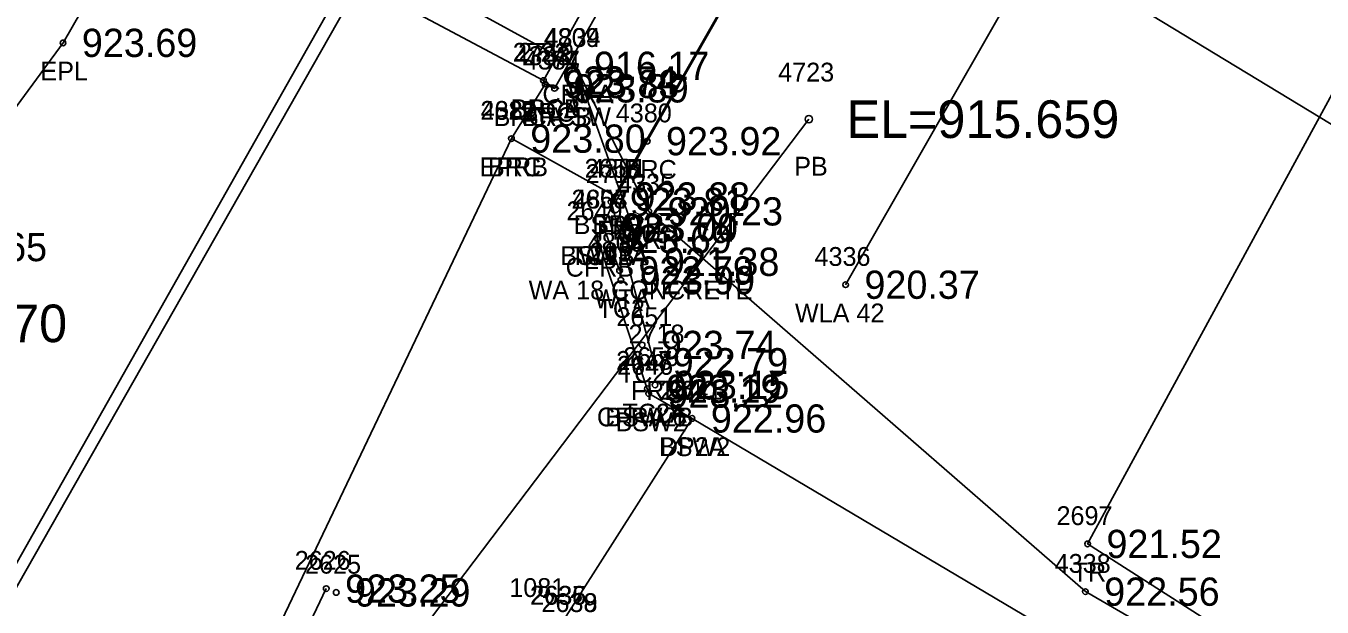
# Model space of a CAD drawing. Extents: x 1575382 to 1578175, y 1099175 to 1101955.
# Drawn here: x 1576871.2 to 1576940.1, y 1100372.8 to 1100403.7 of the extents above; entities that cross this region are included whole.
import ezdxf

# ---------------------------------------------------------------- set-up
doc = ezdxf.new("R2010")
doc.units = 0
for name, color, linetype in [('RD_EX_BldgApp', 7, 'Continuous'), ('RD_EX_Bridge', 7, 'Continuous'), ('RD_EX_Bridge_txCode', 7, 'Continuous'), ('RD_EX_Conc', 7, 'Continuous'), ('RD_EX_Conc_txCode', 7, 'Continuous'), ('RD_EX_DR_Pipe', 7, 'Continuous'), ('RD_EX_DR_Pipe_txCode', 7, 'Continuous'), ('RD_EX_Driveway', 7, 'Continuous'), ('RD_EX_Driveway_txCode', 7, 'Continuous'), ('RD_EX_DV_Prop_txCode', 7, 'Continuous'), ('RD_EX_Fence_Other', 7, 'Continuous'), ('RD_EX_Fence_Other_txCode', 7, 'Continuous'), ('RD_EX_H2O', 7, 'Continuous'), ('RD_EX_H2O_txCode', 7, 'Continuous'), ('RD_EX_Misc', 7, 'Continuous'), ('RD_EX_Misc_txCode', 7, 'Continuous'), ('RD_EX_Road', 7, 'Continuous'), ('RD_EX_Road_txCode', 7, 'Continuous'), ('RD_EX_TX_Bridge_ELEV', 7, 'Continuous'), ('RD_EX_TX_Conc_ELEV', 7, 'Continuous'), ('RD_EX_TX_Driveway_ELEV', 7, 'Continuous'), ('RD_EX_TX_Fence_Other_ELEV', 7, 'Continuous'), ('RD_EX_TX_H2O_ELEV', 7, 'Continuous'), ('RD_EX_TX_Misc_ELEV', 7, 'Continuous'), ('RD_EX_TX_Road_ELEV', 7, 'Continuous'), ('RD_EX_TX_UT_ELEV', 7, 'Continuous'), ('RD_EX_TX_VEG_ELEV', 7, 'Continuous'), ('RD_EX_UT', 7, 'Continuous'), ('RD_EX_UT_txCode', 7, 'Continuous'), ('RD_EX_VEG', 7, 'Continuous'), ('RD_EX_VEG_txCode', 7, 'Continuous'), ('RD_HC_Cl', 7, 'Continuous'), ('RD_SMD_Locator', 7, 'Continuous'), ('RD_TX_Pipe_ElevEX', 7, 'Continuous')]:
    doc.layers.add(name, color=color, linetype=linetype)

msp = doc.modelspace()

# ---------------------------------------------------------------- linework, layer by layer
at = {"layer": 'RD_EX_BldgApp'}
msp.add_lwpolyline([(1576904.086, 1100391.165), (1576900.366, 1100401.58), (1576877.844, 1100413.895), (1576866.598, 1100411.621)], dxfattribs=at)
at = {"layer": 'RD_EX_Bridge'}
msp.add_lwpolyline([(1576898.678, 1100400.796), (1576877.828, 1100411.88), (1576897.684, 1100447.758), (1576918.426, 1100436.45), (1576898.678, 1100400.796), (1576899.268, 1100400.38), (1576920.515, 1100437.674), (1576925.275, 1100434.597), (1576904.195, 1100397.574), (1576902.522, 1100394.635), (1576896.98, 1100397.709), (1576898.771, 1100400.611), (1576899.268, 1100400.38)], dxfattribs=at)
at = {"layer": 'RD_EX_Conc'}
for p, q in [((1576901.824, 1100392.994), (1576902.522, 1100394.635)), ((1576904.199, 1100384.423), (1576901.561, 1100392.377))]:
    msp.add_line(p, q, dxfattribs=at)
for points in [[(1576899.64, 1100371.947), (1576906.579, 1100382.841), (1576904.274, 1100384.162), (1576904.199, 1100384.423)], [(1576882.832, 1100365.339), (1576884.725, 1100368.746), (1576887.135, 1100373.802)]]:
    msp.add_lwpolyline(points, dxfattribs=at)
at = {"layer": 'RD_EX_DR_Pipe'}
msp.add_lwpolyline([(1576892.545, 1100347.806), (1576885.17, 1100362.282), (1576885.17, 1100362.282), (1576912.788, 1100398.743)], dxfattribs=at)
at = {"layer": 'RD_EX_Driveway'}
msp.add_lwpolyline([(1576906.579, 1100382.841), (1576964.438, 1100348.558), (1576998.206, 1100327.412)], dxfattribs=at)
at = {"layer": 'RD_EX_Fence_Other'}
msp.add_lwpolyline([(1576925.275, 1100434.597), (1576902.273, 1100394.346), (1576904.552, 1100385.829)], dxfattribs=at)
at = {"layer": 'RD_EX_H2O'}
msp.add_lwpolyline([(1576900.366, 1100401.58), (1576904.277, 1100393.845), (1576927.487, 1100373.64), (1576968.41, 1100349.917), (1577010.575, 1100322.364), (1577050.409, 1100297.369), (1577087.053, 1100275.192), (1577127.196, 1100251.289), (1577165.433, 1100227.76), (1577206.901, 1100201.892), (1577246.285, 1100176.806), (1577287.622, 1100151.195), (1577327.033, 1100134.924)], dxfattribs=at)
at = {"layer": 'RD_EX_Misc'}
msp.add_line((1576902.725, 1100390.7), (1576901.886, 1100392.994), dxfattribs=at)
at = {"layer": 'RD_EX_Road'}
for points in [[(1576574.844, 1099890.862), (1576581.171, 1099887.16), (1576595.394, 1099911.974), (1576615.874, 1099948.174), (1576640.557, 1099991.404), (1576640.557, 1099991.404), (1576664.878, 1100034.189), (1576689.843, 1100078.058), (1576714.218, 1100121.186), (1576739.079, 1100164.658), (1576764.147, 1100209.109), (1576788.309, 1100251.8), (1576812.145, 1100294.456), (1576837.057, 1100339.374), (1576855.378, 1100371.527), (1576853.98, 1100372.475), (1576862.984, 1100388.862), (1576865.16, 1100391.948), (1576873.145, 1100402.798), (1576877.449, 1100410.316)], [(1576663.307, 1099979.534), (1576687.432, 1100021.526), (1576712.032, 1100065.104), (1576738.416, 1100112.144), (1576760.611, 1100151.412), (1576785.777, 1100195.961), (1576800.589, 1100221.872), (1576817.543, 1100252.084), (1576858.248, 1100324.631), (1576880.454, 1100364.005), (1576883.5, 1100369.448), (1576896.98, 1100397.709)]]:
    msp.add_lwpolyline(points, dxfattribs=at)
at = {"layer": 'RD_EX_UT'}
msp.add_line((1576914.742, 1100389.948), (1576938.453, 1100431.453), dxfattribs=at)
msp.add_lwpolyline([(1576723.525, 1100115.704), (1576774.135, 1100203.854), (1576809.307, 1100265.953), (1576936.551, 1100489.795)], dxfattribs=at)
at = {"layer": 'RD_EX_VEG'}
msp.add_lwpolyline([(1577033.015, 1100308.81), (1576927.606, 1100376.177), (1576959.881, 1100435.542), (1577018.025, 1100391.967)], dxfattribs=at)
at = {"layer": 'RD_HC_Cl'}
for p, q in [((1576898.249, 1100424.162), (1577339.908, 1100155.918)), ((1576639.689, 1099966.694), (1576888.29, 1100406.318))]:
    msp.add_line(p, q, dxfattribs=at)
at = {"layer": 'RD_SMD_Locator'}
for centre, radius in [((1576873.145, 1100402.798), 0.15), ((1576900.366, 1100401.58), 0.15), ((1576900.366, 1100401.58), 0.15), ((1576898.678, 1100400.796), 0.15), ((1576898.678, 1100400.796), 0.15), ((1576898.771, 1100400.611), 0.15), ((1576899.268, 1100400.38), 0.15), ((1576899.268, 1100400.38), 0.15), ((1576912.788, 1100398.743), 0.2), ((1576896.98, 1100397.709), 0.15), ((1576896.98, 1100397.709), 0.15), ((1576904.195, 1100397.574), 0.15), ((1576902.273, 1100394.346), 0.15), ((1576902.522, 1100394.635), 0.15), ((1576902.522, 1100394.635), 0.15), ((1576904.277, 1100393.845), 0.15), ((1576901.824, 1100392.994), 0.15), ((1576901.824, 1100392.994), 0.15), ((1576901.886, 1100392.994), 0.15), ((1576901.561, 1100392.377), 0.15), ((1576902.725, 1100390.7), 0.15), ((1576904.086, 1100391.165), 0.15), ((1576902.796, 1100390.187), 0.15), ((1576914.742, 1100389.948), 0.15), ((1576903.928, 1100386.748), 0.15), ((1576904.552, 1100385.829), 0.15), ((1576904.613, 1100384.625), 0.15), ((1576904.199, 1100384.423), 0.15), ((1576904.199, 1100384.423), 0.15), ((1576904.274, 1100384.162), 0.15), ((1576906.579, 1100382.841), 0.15), ((1576906.579, 1100382.841), 0.15), ((1576927.606, 1100376.177), 0.15), ((1576887.135, 1100373.802), 0.15), ((1576887.663, 1100373.598), 0.15), ((1576927.487, 1100373.64), 0.15)]:
    msp.add_circle(centre, radius, dxfattribs=at)

# ---------------------------------------------------------------- texts
at = {"layer": 'RD_EX_Bridge_txCode'}
for s, p in [('2723', (1576897.048, 1100401.796)), ('4383', (1576897.141, 1100401.611)), ('2719', (1576897.332, 1100401.796)), ('4377', (1576897.638, 1100401.38)), ('4384', (1576897.638, 1100401.38)), ('BRCA', (1576896.938, 1100398.796)), ('BRCB', (1576896.954, 1100398.796)), ('4382', (1576895.35, 1100398.709)), ('BRCA SW', (1576896.031, 1100398.38)), ('BRC', (1576897.519, 1100398.611)), ('BRCB', (1576897.543, 1100398.38)), ('4380', (1576902.526, 1100398.574)), ('BRC', (1576895.728, 1100395.709)), ('4381', (1576901.175, 1100395.635)), ('BRC', (1576902.943, 1100395.574)), ('BRC', (1576901.27, 1100392.635))]:
    msp.add_text(s, height=1, dxfattribs=at).set_placement(p)
at = {"layer": 'RD_EX_Conc_txCode'}
for s, p in [('2655', (1576900.868, 1100395.635)), ('2653', (1576900.17, 1100393.994)), ('2654', (1576900.17, 1100393.994)), ('2649', (1576899.908, 1100393.377)), ('BSW2B', (1576900.286, 1100392.635)), ('BSW2A', (1576899.572, 1100390.994)), ('TC2B', (1576900.107, 1100390.994)), ('2652', (1576901.142, 1100391.187)), ('CFRB', (1576899.861, 1100390.377)), ('TC2', (1576901.552, 1100388.187)), ('2651', (1576902.558, 1100387.748)), ('2647', (1576902.545, 1100385.423)), ('2648', (1576902.545, 1100385.423)), ('2646', (1576902.596, 1100385.162)), ('2650', (1576902.92, 1100385.625)), ('TC2', (1576902.684, 1100384.748)), ('2640', (1576904.886, 1100383.841)), ('CFRA 6', (1576901.522, 1100382.423)), ('BSW2B', (1576901.963, 1100382.423)), ('TC2A', (1576902.88, 1100382.625)), ('BSW2', (1576902.51, 1100382.162)), ('BSW2', (1576904.816, 1100380.841)), ('2626', (1576885.458, 1100374.802)), ('2625', (1576886.01, 1100374.598)), ('2636', (1576897.962, 1100372.947)), ('2635', (1576897.986, 1100372.947)), ('2639', (1576898.576, 1100372.557))]:
    msp.add_text(s, height=1, dxfattribs=at).set_placement(p)
at = {"layer": 'RD_EX_DR_Pipe_txCode'}
for s, p in [('4723', (1576911.158, 1100400.743)), ('PB', (1576912.008, 1100395.743))]:
    msp.add_text(s, height=1, dxfattribs=at).set_placement(p)
at = {"layer": 'RD_EX_Driveway_txCode'}
for s, p in [('2641', (1576905.209, 1100383.841)), ('DP2A', (1576904.863, 1100380.841)), ('2637', (1576897.986, 1100372.947)), ('2638', (1576898.576, 1100372.557))]:
    msp.add_text(s, height=1, dxfattribs=at).set_placement(p)
at = {"layer": 'RD_EX_DV_Prop_txCode'}
msp.add_text('1081', height=1, dxfattribs=at).set_placement((1576896.865, 1100373.357))
at = {"layer": 'RD_EX_Fence_Other_txCode'}
for s, p in [('2717', (1576900.927, 1100395.346)), ('FR', (1576901.517, 1100392.346)), ('2718', (1576903.206, 1100386.829)), ('FRB', (1576903.324, 1100383.829))]:
    msp.add_text(s, height=1, dxfattribs=at).set_placement(p)
at = {"layer": 'RD_EX_H2O_txCode'}
for s, p in [('4334', (1576898.736, 1100402.58)), ('CRRA', (1576898.626, 1100399.58)), ('4335', (1576902.647, 1100394.845)), ('CRR', (1576903.025, 1100391.845)), ('4338', (1576925.857, 1100374.64))]:
    msp.add_text(s, height=1, dxfattribs=at).set_placement(p)
at = {"layer": 'RD_EX_Misc_txCode'}
for s, p in [('4809', (1576898.697, 1100402.58)), ('W', (1576899.996, 1100399.58)), ('4807', (1576900.217, 1100393.994)), ('4808', (1576902.417, 1100392.165)), ('4806', (1576901.032, 1100391.7)), ('WTB', (1576900.555, 1100390.994)), ('WA 18 CONCRETE', (1576897.893, 1100389.165)), ('WTA', (1576901.379, 1100388.7))]:
    msp.add_text(s, height=1, dxfattribs=at).set_placement(p)
at = {"layer": 'RD_EX_Road_txCode'}
for s, p in [('EPL', (1576871.94, 1100400.798)), ('2627', (1576895.327, 1100398.709)), ('EPRB', (1576895.28, 1100395.709))]:
    msp.add_text(s, height=1, dxfattribs=at).set_placement(p)
at = {"layer": 'RD_EX_TX_Bridge_ELEV'}
for s, p in [('923.74', (1576899.678, 1100400.046)), ('923.74', (1576899.678, 1100400.046)), ('923.83', (1576899.771, 1100399.861)), ('923.89', (1576900.268, 1100399.63)), ('923.89', (1576900.268, 1100399.63)), ('923.80', (1576897.98, 1100396.959)), ('923.92', (1576905.195, 1100396.824)), ('923.88', (1576903.522, 1100393.885))]:
    msp.add_text(s, height=1.5, dxfattribs=at).set_placement(p)
at = {"layer": 'RD_EX_TX_Conc_ELEV'}
for s, p in [('923.88', (1576903.522, 1100393.885)), ('923.74', (1576902.824, 1100392.244)), ('923.74', (1576902.824, 1100392.244)), ('923.69', (1576902.561, 1100391.627)), ('923.99', (1576903.796, 1100389.437)), ('923.74', (1576904.928, 1100385.998)), ('923.15', (1576905.613, 1100383.875)), ('923.19', (1576905.199, 1100383.673)), ('923.19', (1576905.199, 1100383.673)), ('923.22', (1576905.274, 1100383.412)), ('922.96', (1576907.579, 1100382.091)), ('923.25', (1576888.135, 1100373.052)), ('923.29', (1576888.663, 1100372.848))]:
    msp.add_text(s, height=1.5, dxfattribs=at).set_placement(p)
at = {"layer": 'RD_EX_TX_Driveway_ELEV'}
msp.add_text('922.96', height=1.5, dxfattribs=at).set_placement((1576907.579, 1100382.091))
at = {"layer": 'RD_EX_TX_Fence_Other_ELEV'}
for s, p in [('923.81', (1576903.273, 1100393.596)), ('922.79', (1576905.552, 1100385.079))]:
    msp.add_text(s, height=1.5, dxfattribs=at).set_placement(p)
at = {"layer": 'RD_EX_TX_H2O_ELEV'}
for s, p in [('916.17', (1576901.366, 1100400.83)), ('920.23', (1576905.277, 1100393.095)), ('922.56', (1576928.487, 1100372.89))]:
    msp.add_text(s, height=1.5, dxfattribs=at).set_placement(p)
at = {"layer": 'RD_EX_TX_Misc_ELEV'}
for s, p in [('916.17', (1576901.366, 1100400.83)), ('923.00', (1576902.886, 1100392.244)), ('921.38', (1576905.086, 1100390.415)), ('922.79', (1576903.725, 1100389.95))]:
    msp.add_text(s, height=1.5, dxfattribs=at).set_placement(p)
at = {"layer": 'RD_EX_TX_Road_ELEV'}
for s, p in [('923.69', (1576874.145, 1100402.048)), ('923.80', (1576897.98, 1100396.959)), ('923.65', (1576866.16, 1100391.198))]:
    msp.add_text(s, height=1.5, dxfattribs=at).set_placement(p)
at = {"layer": 'RD_EX_TX_UT_ELEV'}
msp.add_text('920.37', height=1.5, dxfattribs=at).set_placement((1576915.742, 1100389.198))
at = {"layer": 'RD_EX_TX_VEG_ELEV'}
msp.add_text('921.52', height=1.5, dxfattribs=at).set_placement((1576928.606, 1100375.427))
at = {"layer": 'RD_EX_UT_txCode'}
for s, p in [('4336', (1576913.089, 1100390.948)), ('WLA 42', (1576912.049, 1100387.948))]:
    msp.add_text(s, height=1, dxfattribs=at).set_placement(p)
at = {"layer": 'RD_EX_VEG_txCode'}
for s, p in [('2697', (1576925.952, 1100377.177)), ('TR', (1576926.81, 1100374.177))]:
    msp.add_text(s, height=1, dxfattribs=at).set_placement(p)
at = {"layer": 'RD_TX_Pipe_ElevEX'}
for s, p in [('EL=915.659', (1576914.788, 1100397.743)), ('EL=920.270', (1576858.86, 1100386.894))]:
    msp.add_text(s, height=2, dxfattribs=at).set_placement(p)

doc.saveas('drawing.dxf')
